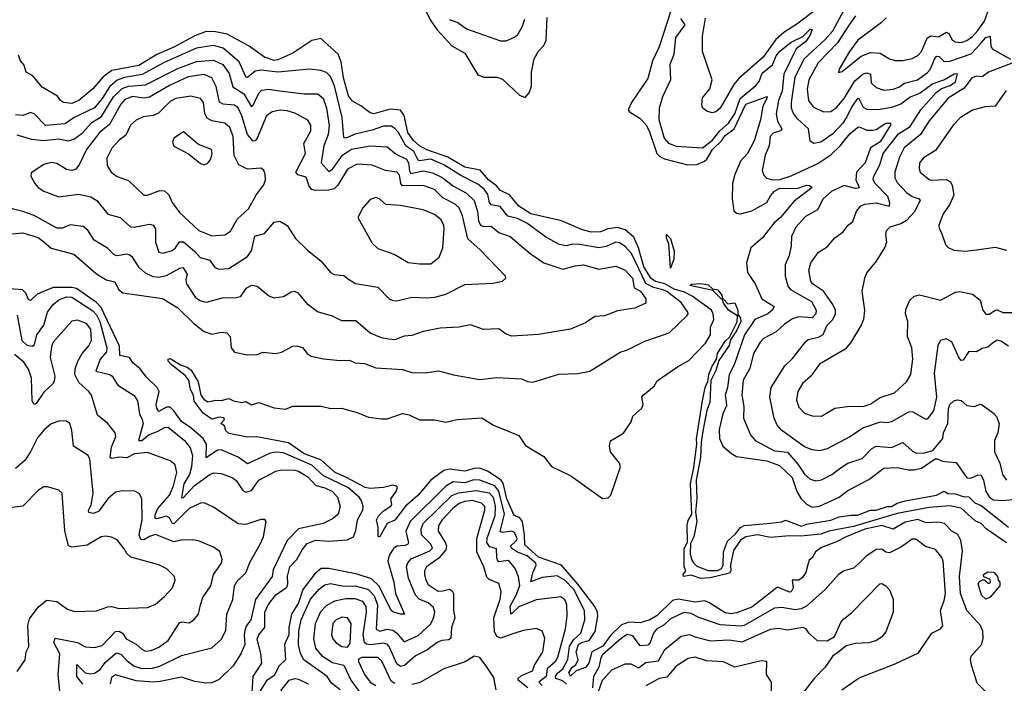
# Model space of a CAD drawing. Extents: x 1245432 to 1420865, y 606325 to 671314.
# Tile 293 of 382: x 1379888 to 1385103, y 635279 to 638793. Entities that reach past the tile are written whole.
import ezdxf

# ---------------------------------------------------------------- set-up
doc = ezdxf.new("R2010")
doc.units = 0

msp = doc.modelspace()

# ---------------------------------------------------------------- linework, layer by layer
at = {"layer": '0CON20XD'}
for points in [[(1385125, 637063.3), (1385085, 637090), (1385065, 637095.5), (1385039.7, 637080.2), (1385015, 637058.9), (1384985, 637052.2), (1384955, 637033.8), (1384915, 637035.3), (1384885, 636989.4), (1384875, 636987.8), (1384861.5, 637005), (1384825, 637086.4), (1384795, 637103.5), (1384764.4, 637095), (1384751.7, 637068.3), (1384731.6, 636921.6), (1384743.6, 636795), (1384727.4, 636722.6), (1384695, 636677.5), (1384685, 636677.1), (1384616.1, 636716.1), (1384595, 636714.6), (1384505, 636662.8), (1384485, 636657.7), (1384445, 636661.1), (1384358.1, 636631.9), (1384285.7, 636584.3), (1384165, 636520), (1384125, 636509.6), (1384085, 636515.4), (1384045, 636531.1), (1383925, 636617.3), (1383899.5, 636645), (1383883.3, 636683.3), (1383860.4, 636795), (1383868.5, 636845), (1383940.7, 636959.3), (1383981.9, 636998.1), (1384051.8, 637088.2), (1384065, 637098.9), (1384118.8, 637111.2), (1384143.8, 637126.2), (1384164.6, 637175), (1384195, 637205.5), (1384208.4, 637235), (1384208.2, 637255), (1384194.8, 637284.8), (1384145.9, 637355), (1384086.9, 637395), (1384077.9, 637407.9), (1384067.4, 637465), (1384078.7, 637505), (1384118.9, 637561.1), (1384165, 637590), (1384205, 637638.6), (1384250.2, 637669.8), (1384276, 637705), (1384301.2, 637725), (1384320.9, 637779.1), (1384343.4, 637806.6), (1384364.4, 637815.6), (1384425, 637823), (1384495.3, 637804.7), (1384496.6, 637823.4), (1384486.8, 637856.8), (1384419.2, 637925), (1384409.2, 637945), (1384411.2, 637965), (1384443.5, 638025), (1384461.3, 638085), (1384542.3, 638187.7), (1384605, 638227.1), (1384660.7, 638315), (1384743, 638407), (1384771, 638429), (1384816.1, 638445), (1384845, 638464.7), (1384855.9, 638505.9), (1384837.5, 638505), (1384786.3, 638473.7), (1384725, 638453.9), (1384657, 638403), (1384605, 638382.2), (1384555, 638345.2), (1384505, 638328.3), (1384435, 638316.1), (1384377.1, 638317.1), (1384358.1, 638328.1), (1384335, 638373.1), (1384325, 638375.4), (1384295, 638332.6), (1384269.1, 638279.1), (1384245.9, 638244.1), (1384195, 638188.6), (1384130.8, 638145), (1384095, 638136.7), (1384075, 638150), (1384065.3, 638215), (1384008.2, 638268.2), (1383986.7, 638296.7), (1383976.7, 638325), (1383975.2, 638355), (1383995, 638487.8), (1384043.5, 638585), (1384155, 638688.7), (1384195.7, 638734.3), (1384301.7, 638935)], [(1382035, 638847.7), (1382061.4, 638791.4), (1382099, 638739), (1382177.5, 638655), (1382246.2, 638616.2), (1382315, 638501.1), (1382345, 638488.5), (1382415, 638488.1), (1382445, 638477.5), (1382535, 638394), (1382565, 638381.2), (1382585.6, 638405), (1382598.3, 638441.7), (1382599.6, 638515), (1382612.6, 638585), (1382635, 638625.5), (1382665, 638656.2), (1382677.3, 638685), (1382681.6, 638805)], [(1383334.6, 638835), (1383275, 638648.8), (1383240.2, 638575), (1383215, 638482.2), (1383128.8, 638355), (1383111.1, 638315), (1383117.1, 638305), (1383175, 638270), (1383205, 638237.9), (1383222.7, 638205), (1383262.5, 638085), (1383278.3, 638068.3), (1383303, 638057), (1383425.2, 638025.2), (1383475, 638026.8), (1383515, 638043.4), (1383527.9, 638055), (1383557.4, 638105), (1383607.1, 638152.9), (1383625, 638179.2), (1383672.1, 638215), (1383733.6, 638345), (1383846.4, 638386.4), (1383845.9, 638375), (1383824.2, 638335.8), (1383812.1, 638262.1), (1383777.7, 638152.3), (1383743.5, 638085), (1383705.7, 638044.3), (1383675, 637973.3), (1383662.7, 637925), (1383661.2, 637845), (1383671.2, 637781.2), (1383685, 637768.9), (1383705.3, 637765.3), (1383765, 637781.1), (1383845, 637824.3), (1383865, 637860.9), (1383885, 637884.8), (1383915, 637900.6), (1384005, 637899), (1384056, 637916), (1384071.2, 637915), (1384085.8, 637905), (1383988.9, 637831.1), (1383917.9, 637745), (1383882.4, 637715), (1383821.5, 637638.5), (1383760, 637585), (1383738.2, 637505), (1383742.8, 637455), (1383785, 637390.8), (1383818.5, 637315), (1383884.2, 637275), (1383873.6, 637255), (1383850, 637235), (1383781.4, 637205), (1383727.3, 637125), (1383671.6, 636965), (1383645.4, 636915), (1383637.4, 636845), (1383624.1, 636805), (1383630.2, 636770.2), (1383632.3, 636747.7), (1383612, 636705), (1383592.9, 636622.9), (1383595.4, 636575.4), (1383611.9, 636535), (1383657.5, 636495), (1383685, 636480), (1383845, 636457.3), (1383912.2, 636432.2), (1383978.6, 636368.6), (1384005, 636294.5), (1384027.8, 636255), (1384055, 636227.6), (1384085, 636211.4), (1384125, 636217.7), (1384228.2, 636265), (1384275, 636300), (1384385, 636358.9), (1384465, 636418.2), (1384535, 636422), (1384595, 636409.6), (1384625, 636409.5), (1384665, 636418.1), (1384736.8, 636466.8), (1384748.2, 636468.2), (1384775, 636454.4), (1384808.3, 636451.7)], [(1384104.1, 638845.9), (1384005, 638769.3), (1383934.8, 638725.2), (1383892.5, 638687.5), (1383825, 638594), (1383697.6, 638482.4), (1383669.6, 638450.4), (1383598.1, 638325), (1383575, 638305.8), (1383555, 638299.2), (1383528.3, 638308.3), (1383506.7, 638325), (1383500.5, 638340.5), (1383505, 638380), (1383543.7, 638426.3), (1383556, 638475), (1383504.6, 638624.6), (1383503.8, 638705), (1383520.9, 638800.9)], [(1384315, 638813.1), (1384280.7, 638765), (1384218.9, 638671.1), (1384118, 638565), (1384067, 638475), (1384058.9, 638425), (1384066.6, 638365), (1384090.7, 638330.7), (1384145, 638305.3), (1384185, 638307.2), (1384215, 638327.6), (1384254.9, 638375.1), (1384311.6, 638468.4), (1384355, 638507), (1384375, 638512.3), (1384395.2, 638505.2), (1384398.4, 638458.4), (1384425, 638433.6), (1384465, 638420.4), (1384514.6, 638424.6), (1384545, 638435.9), (1384575, 638456.2), (1384642.5, 638475), (1384696, 638514), (1384710.8, 638529.2), (1384735, 638587.9), (1384745, 638599.1), (1384758.3, 638598.3), (1384785, 638572.1), (1384815, 638573.5), (1384928.2, 638611.8), (1384975.8, 638664.2), (1385005, 638697.8), (1385028.6, 638705), (1385032.5, 638655), (1385039.5, 638639.5), (1385135, 638584.4)], [(1384476.9, 638803.1), (1384452.6, 638777.4), (1384327.8, 638685), (1384283.1, 638625), (1384229.2, 638530.8), (1384225, 638512.5), (1384245, 638518.8), (1384345, 638600), (1384395, 638620), (1384445, 638615.5), (1384495, 638585.6), (1384525, 638577.5), (1384565, 638577.1), (1384615, 638586.9), (1384645, 638603.8), (1384665, 638624.5), (1384694.8, 638695.2), (1384712, 638708), (1384755, 638702.6), (1384796.5, 638726.5), (1384810.1, 638720.1), (1384827, 638687), (1384842.5, 638675), (1384875, 638672.6), (1384905, 638682.7), (1384935, 638703.9), (1384962.5, 638735), (1384998.3, 638785), (1385016.1, 638833.9)], [(1382163.4, 638793.4), (1382207.8, 638777.8), (1382255, 638743.8), (1382435, 638681.1), (1382465, 638681.1), (1382509.5, 638700.5), (1382525.8, 638714.2), (1382551.9, 638758.1), (1382563.4, 638795)], [(1383388.4, 638798.4), (1383411.2, 638765), (1383362.1, 638697.9), (1383352.2, 638607.8), (1383331.2, 638555), (1383334.4, 638475), (1383293.5, 638385), (1383275.3, 638324.7), (1383272.8, 638265), (1383301.2, 638165), (1383325, 638139.1), (1383365, 638123.1), (1383505, 638113.6), (1383557.8, 638155), (1383596.2, 638205), (1383642.9, 638245), (1383675.7, 638295), (1383704.3, 638375.7), (1383786.3, 638443.7), (1383804.6, 638465.4), (1383820.7, 638509.3), (1383875.4, 638554.6), (1383895, 638601.5), (1383914.5, 638625.5), (1383975, 638673.2), (1384035.6, 638704.4), (1384075, 638741.9), (1384085, 638740), (1384070.4, 638705), (1384049.3, 638675), (1384000.6, 638639.4), (1383935.7, 638505), (1383925.9, 638415), (1383906.8, 638365), (1383894, 638295), (1383901.5, 638255), (1383924.5, 638215), (1383916.9, 638205), (1383878.8, 638191.2), (1383863.8, 638175), (1383856.8, 638125), (1383836.9, 638075), (1383820.9, 637995), (1383828.9, 637968.9), (1383843.9, 637953.9), (1383874.6, 637944.6), (1383915, 637947.1), (1383975, 637966.6), (1384115, 638031), (1384185, 638078), (1384234.4, 638125.6), (1384285, 638188.3), (1384325, 638221.3), (1384335, 638226.2), (1384375, 638207.1), (1384405, 638207.3), (1384425, 638211.5), (1384475, 638244.7), (1384500, 638245), (1384500.9, 638235), (1384445, 638146.2), (1384394.3, 638115), (1384366.2, 638035), (1384319.7, 637985), (1384316.4, 637945), (1384333.5, 637905), (1384329.6, 637900.4), (1384315, 637898.6), (1384255, 637914.7), (1384188.9, 637885), (1384143.8, 637845), (1384113.3, 637786.7), (1384050, 637750), (1383999.2, 637695), (1383976.7, 637645), (1383974.4, 637595), (1383962.7, 637545), (1383942, 637495), (1383942.7, 637435), (1383958.5, 637378.5), (1383970, 637365), (1384081, 637301), (1384107.4, 637255), (1384105.3, 637235), (1384085, 637213.6), (1384015, 637218.7), (1383981.4, 637208.6), (1383938.5, 637181.5), (1383895, 637140.5), (1383828.1, 637105), (1383809.6, 637085), (1383773.9, 637025), (1383755, 636945.8), (1383719.6, 636885), (1383712, 636805), (1383723.3, 636745), (1383722.4, 636682.4), (1383759.6, 636595), (1383783.5, 636565), (1383885, 636510), (1383955, 636502.7), (1384009.5, 636439.5), (1384045, 636386), (1384075, 636359.2), (1384105, 636350.4), (1384135, 636356.2), (1384190, 636385), (1384238.8, 636421.2), (1384275, 636444.6), (1384350.6, 636469.4), (1384399.2, 636520.8), (1384425, 636534.2), (1384505, 636528.2), (1384565, 636554.5), (1384615, 636509.2), (1384635, 636499.1), (1384675, 636497.5), (1384725, 636511.4), (1384777.9, 636575), (1384781.6, 636605), (1384804.8, 636655), (1384807.2, 636732.7), (1384814, 636756), (1384835, 636774.2), (1384855, 636780), (1384875, 636775.8), (1384905, 636749.2), (1384945, 636744), (1384975, 636756.2), (1384985, 636754), (1385047.8, 636707.8), (1385060.9, 636690.9), (1385076.2, 636653.8), (1385068.5, 636605), (1385050.9, 636565), (1385050.9, 636505), (1385079.1, 636445), (1385093.6, 636385), (1385115, 636354.5)], [(1383018, 636505), (1383011.2, 636535), (1383017.7, 636562.3), (1383086.4, 636603.6), (1383126.1, 636663.9), (1383136.4, 636693.6), (1383183.3, 636735), (1383190, 636755), (1383183.3, 636795), (1383190, 636805), (1383247.7, 636852.3), (1383265, 636881.2), (1383372, 636955), (1383432.2, 636987.8), (1383520.7, 637079.3), (1383546.1, 637125), (1383546.7, 637165), (1383564.3, 637205), (1383561.7, 637235), (1383551.4, 637255), (1383449.6, 637329.6), (1383409.8, 637349.8), (1383355, 637366.4), (1383305, 637394.2), (1383255, 637406.2), (1383232.7, 637422.7), (1383193.8, 637485), (1383164.9, 637584.9), (1383141.4, 637641.4), (1383095, 637680.7), (1383055, 637692.8), (1383005, 637685.2), (1382965, 637669), (1382915, 637667.4), (1382869.7, 637679.7), (1382757.9, 637727.9), (1382595, 637765.4), (1382531.1, 637805), (1382483, 637865), (1382435, 637888.4), (1382413.2, 637913.2), (1382370.4, 637945), (1382326.3, 637996.3), (1382245, 638011.7), (1382155.5, 638065.5), (1382044, 638104), (1382005, 638124.8), (1381972.3, 638155), (1381944, 638195), (1381924.5, 638285), (1381905, 638313.8), (1381850, 638320), (1381764.1, 638294.1), (1381745, 638299.5), (1381695, 638336.7), (1381651.3, 638361.3), (1381629.6, 638389.6), (1381602.5, 638485), (1381589.8, 638569.8), (1381575, 638610.9), (1381483.8, 638693.8), (1381435, 638682.2), (1381335, 638616.2), (1381255, 638579.6), (1381235, 638576.3), (1381184, 638594), (1381103.2, 638653.2), (1380986.3, 638716.3), (1380925, 638729.5), (1380875, 638730.8), (1380815, 638707.2), (1380705, 638646.6), (1380615, 638608.8), (1380519.2, 638550.8), (1380376.4, 638523.6), (1380329.4, 638490.6), (1380275, 638426.9), (1380201.4, 638365), (1380165, 638350), (1380120, 638355), (1380103.3, 638365), (1380088.3, 638388.3), (1380007.5, 638435), (1379957.5, 638495), (1379922.5, 638515), (1379911.7, 638551.7), (1379892.5, 638575), (1379882.5, 638605)], [(1379825, 637657.7), (1379905, 637664.7), (1379985, 637640.2), (1380015.8, 637615.8), (1380055, 637583), (1380175, 637551.2), (1380295, 637446.6), (1380346.1, 637416.1), (1380391.5, 637405), (1380411.3, 637365), (1380435, 637346.6), (1380645, 637316.8), (1380725, 637267.7), (1380812.2, 637182.2), (1380865, 637142.2), (1380905, 637127.2), (1380955, 637138.5), (1380985, 637134.4), (1381003.1, 637115), (1381008.1, 637055), (1381025, 637033.1), (1381095, 637017.5), (1381145, 637020), (1381175, 637032.5), (1381245, 637026), (1381275, 637032.5), (1381335, 637064), (1381355.7, 637065.7), (1381385, 637058), (1381410, 637025), (1381431.1, 637011.1), (1381497.1, 636997.1), (1381585, 636988.2), (1381635, 636990), (1381665, 636975.6), (1381715, 636971.8), (1381775, 636949.6), (1381915, 636940.8), (1381965.4, 636924.6), (1382035, 636922.5), (1382107, 636933), (1382185, 636912.5), (1382325, 636888.5), (1382415, 636898.5), (1382545, 636890.6), (1382577.4, 636877.4), (1382605, 636874.4), (1382744.1, 636915.9), (1382845, 636919.5), (1382908.1, 636931.9), (1383067.9, 637032.1), (1383108, 637045), (1383199.1, 637090.9), (1383328, 637135), (1383422, 637225), (1383428.6, 637235), (1383426.9, 637245), (1383391.3, 637295), (1383315, 637353), (1383295, 637363.2), (1383245, 637374.1), (1383205, 637395.4), (1383128.1, 637555), (1383095, 637592.6), (1383065, 637611.8), (1383045, 637615.2), (1382995, 637592), (1382955, 637584), (1382855, 637602), (1382815, 637603.8), (1382785, 637595.9), (1382745, 637602.2), (1382672.3, 637642.3), (1382573.8, 637715), (1382525, 637740), (1382472.9, 637752.9), (1382433.3, 637803.3), (1382385, 637812.3), (1382375.5, 637825.5), (1382367, 637867), (1382348.9, 637895), (1382315, 637922.8), (1382225, 637967.5), (1382134.5, 638024.5), (1382065, 638055.1), (1382005, 638044.8), (1381998.6, 638048.6), (1381975.4, 638095), (1381933.9, 638125), (1381895, 638195.9), (1381875, 638217.6), (1381855, 638228.8), (1381815, 638229), (1381755, 638207.3), (1381665, 638187.5), (1381615, 638166.2), (1381605, 638168.6), (1381595.8, 638275), (1381555, 638441.9), (1381535, 638491.8), (1381512.7, 638512.7), (1381483.2, 638523.2), (1381425, 638530.8), (1381255, 638515.9), (1381165, 638524.8), (1381135, 638519.6), (1381095, 638487.3), (1381085, 638489.5), (1381050.4, 638570.4), (1380965, 638642.6), (1380915, 638657), (1380825, 638642.8), (1380653.1, 638566.9), (1380537.4, 638502.6), (1380443, 638487), (1380405, 638472.4), (1380363.3, 638436.7), (1380325.4, 638375), (1380285, 638327), (1380175.8, 638274.2), (1380128.2, 638241.8), (1380025, 638232.4), (1379965, 638293.9), (1379945, 638301.1), (1379906.7, 638285), (1379865, 638288.8)], [(1379873.2, 638183.2), (1379950.4, 638160.4), (1380013.7, 638153.6), (1380095, 638161.6), (1380145, 638150.8), (1380175, 638160.2), (1380218.1, 638191.9), (1380270.8, 638249.2), (1380320.5, 638279.5), (1380385, 638384.8), (1380431.1, 638428.9), (1380465, 638441.6), (1380555, 638448.4), (1380725.6, 638534.4), (1380825, 638572.2), (1380915, 638578.9), (1380964.2, 638555), (1380997.7, 638507.7), (1381016.8, 638436.8), (1381075, 638400.7), (1381115, 638331.8), (1381125, 638339.5), (1381155, 638403.9), (1381171.1, 638418.9), (1381205, 638425.3), (1381263.9, 638416.1), (1381395, 638400.6), (1381465, 638400.4), (1381495, 638377.5), (1381513, 638325), (1381527.5, 638232.5), (1381522.7, 638185), (1381498.9, 638125), (1381485.3, 638035.3), (1381525, 637989.1), (1381545, 638001.8), (1381597.4, 638075), (1381645, 638107.7), (1381745, 638125.7), (1381835, 638120), (1381881.7, 638081.7), (1381937.3, 638055), (1381947.8, 638035), (1381951.8, 637991.8), (1381958.8, 637978.8), (1382025, 637991.8), (1382075, 637981.5), (1382125, 637957.3), (1382185, 637910.9), (1382255.4, 637875), (1382295.8, 637835), (1382312.8, 637777.2), (1382318.6, 637728.6), (1382328.5, 637705), (1382345, 637698.6), (1382385, 637699.1), (1382426, 637666), (1382485, 637644.6), (1382591.1, 637555), (1382665, 637504.7), (1382765, 637472.2), (1382829.9, 637490.1), (1382875, 637495.3), (1382955, 637471.8), (1383045, 637487.1), (1383095, 637467.5), (1383132.9, 637425), (1383143.1, 637373.1), (1383176, 637355), (1383204.4, 637315), (1383205, 637292.5), (1383146.2, 637265), (1383055, 637251.8), (1382985, 637224.5), (1382935, 637221.9), (1382885, 637188.6), (1382805, 637154.2), (1382635.7, 637125.7), (1382495, 637116.7), (1382465, 637127.1), (1382425, 637155.6), (1382345, 637152.9), (1382275, 637176.9), (1382214.6, 637165.4), (1382115, 637160), (1382025, 637141.8), (1381965, 637120.5), (1381925, 637116.7), (1381875, 637098.5), (1381840.8, 637100.8), (1381805, 637108.5), (1381745, 637133.2), (1381668.3, 637198.3), (1381595, 637198.1), (1381545, 637223.3), (1381465, 637245.6), (1381415, 637284.2), (1381364.2, 637344.2), (1381345, 637353.8), (1381325, 637350), (1381284.4, 637325.6), (1381235, 637318.6), (1381205, 637331.4), (1381145, 637379.4), (1381115, 637385.7), (1381085, 637369.2), (1381055, 637325.6), (1381028, 637318), (1380965, 637319.7), (1380875, 637294.6), (1380843.6, 637303.6), (1380825, 637316.9), (1380773.9, 637393.9), (1380770.3, 637415), (1380777.1, 637445), (1380755, 637479.5), (1380735, 637476), (1380663.9, 637436.1), (1380625, 637427.3), (1380595, 637431.8), (1380555, 637451.5), (1380520.7, 637480.7), (1380484.7, 637534.7), (1380468.4, 637548.4), (1380455, 637551.2), (1380405, 637542.1), (1380388.2, 637548.2), (1380353.8, 637583.8), (1380283.1, 637625), (1380248.7, 637678.7), (1380225, 637698.1), (1380155, 637707.3), (1380115, 637689.1), (1380085, 637688.5), (1379965, 637756), (1379905, 637777.2), (1379815, 637800.4)], [(1385148, 638565), (1385019.6, 638515), (1384985, 638490.8), (1384955, 638494.7), (1384931.1, 638485), (1384890.3, 638429.7), (1384805, 638378), (1384705, 638258.2), (1384659.2, 638185), (1384571.9, 638115), (1384547.2, 638065), (1384523.7, 637985), (1384522.4, 637955), (1384535, 637931.5), (1384586.7, 637876.7), (1384615, 637857.3), (1384652.9, 637845), (1384657.5, 637835), (1384625.9, 637774.1), (1384585, 637730.3), (1384555, 637711.2), (1384497.5, 637695), (1384478.1, 637675), (1384473.3, 637655), (1384478.8, 637615), (1384471.1, 637588.9), (1384424.5, 637515), (1384375.5, 637455), (1384362.2, 637425), (1384348.5, 637355), (1384362.2, 637255), (1384356.7, 637205), (1384344.6, 637175.4), (1384287.8, 637082.2), (1384260.8, 637049.1), (1384125, 636968.1), (1384078.5, 636905), (1384035, 636866.4), (1384010.3, 636825), (1384002.3, 636777.7), (1384015, 636741.4), (1384045, 636709.5), (1384085, 636694.4), (1384135, 636693.1), (1384205, 636735.5), (1384285, 636746.9), (1384355, 636745.4), (1384393.4, 636756.6), (1384445, 636792), (1384522.2, 636817.8), (1384584.4, 636875), (1384608.5, 636915), (1384619.1, 636995), (1384612.5, 637055), (1384590, 637115), (1384592.9, 637195), (1384578.9, 637235), (1384582, 637258), (1384602.1, 637307.9), (1384625, 637329.5), (1384654.6, 637335.4), (1384765, 637308.5), (1384845, 637350.5), (1384865, 637354.3), (1384935, 637339.2), (1384975, 637307.5), (1384990, 637255), (1385005, 637233.3), (1385025, 637233.9), (1385055, 637255.4), (1385065, 637256.4), (1385095, 637242.3), (1385152.4, 637242.4)], [(1381885, 637304.5), (1381965, 637323.3), (1382045, 637319.6), (1382086, 637324), (1382145, 637339.1), (1382245, 637390), (1382395, 637397.5), (1382445, 637408.8), (1382463.3, 637425), (1382461.2, 637435), (1382326.9, 637575), (1382261.7, 637631.7), (1382233.4, 637755), (1382215, 637796.1), (1382195, 637815.8), (1382130, 637850), (1382085, 637893.1), (1382025, 637915.2), (1381915, 637913.5), (1381906.1, 637926.1), (1381898.8, 637968.8), (1381885.9, 637985.9), (1381825, 637994.7), (1381755, 638022.4), (1381675, 638028.2), (1381625, 638000.9), (1381572.8, 637917.2), (1381553.2, 637896.8), (1381525, 637889.5), (1381455, 637889), (1381435, 637894.1), (1381421.3, 637911.3), (1381405, 637959.4), (1381361.5, 637971.5), (1381351.1, 637985), (1381400.9, 638085), (1381392.5, 638137.5), (1381430.6, 638205), (1381429.6, 638235), (1381415, 638260.5), (1381345, 638297.6), (1381305, 638310.4), (1381267, 638313), (1381224.8, 638305.2), (1381195, 638284.5), (1381145, 638165.5), (1381135, 638151.2), (1381125, 638149.6), (1381095.1, 638185.1), (1381064.3, 638284.3), (1381045, 638325.9), (1381025, 638340.2), (1380965, 638345.2), (1380946.3, 638356.3), (1380929, 638439), (1380905.6, 638485.6), (1380865, 638502.1), (1380779.6, 638489.6), (1380680.7, 638445), (1380575, 638382.5), (1380545, 638377.5), (1380485, 638386.6), (1380445, 638370.4), (1380423.4, 638345), (1380362.9, 638237.1), (1380312, 638198), (1380241.6, 638105), (1380205, 638027.8), (1380185, 638001.8), (1380165, 637994.6), (1380135, 637998.9), (1380085, 638031.1), (1380055, 638037.5), (1380015, 638026.7), (1379948.8, 637981.2), (1379946.2, 637965), (1379968.1, 637925), (1379985.7, 637905), (1380015.8, 637885.7), (1380095, 637855.3), (1380198.9, 637868.9), (1380265, 637854.5), (1380295.7, 637835), (1380355, 637763.9), (1380420, 637745), (1380475.3, 637695.3), (1380495, 637693.5), (1380575, 637710.9), (1380595, 637704.4), (1380606.7, 637685), (1380607.1, 637615), (1380625, 637562.2), (1380647.3, 637557.3), (1380695, 637570.7), (1380713.8, 637585), (1380735, 637616), (1380755, 637616.8), (1380816.2, 637566.2), (1380844.5, 637534.5), (1380895, 637518.8), (1380921.3, 637481.3), (1380945, 637472.1), (1380995, 637476.2), (1381095, 637539.6), (1381115, 637569.2), (1381133.9, 637646.1), (1381185, 637660), (1381235, 637720.8), (1381265, 637725.6), (1381305, 637702.5), (1381349.4, 637635), (1381411.7, 637571.7), (1381485.6, 637515), (1381535, 637454), (1381554.4, 637444.4), (1381605, 637437.5), (1381629.4, 637419.4), (1381666.7, 637396.7), (1381785, 637376.7), (1381845, 637315.6), (1381865, 637305.6), (1381885, 637304.5)], [(1380905, 637648.2), (1380975, 637653.8), (1381005, 637673.3), (1381041.1, 637738.9), (1381099, 637791), (1381141.9, 637868.1), (1381181.4, 637918.6), (1381190, 637945), (1381187.8, 637975), (1381181.4, 637995), (1381166.4, 638006.4), (1381095, 638001.8), (1381048.9, 638025), (1381024.1, 638074.1), (1381018, 638175), (1381001.7, 638221.7), (1380975, 638245.8), (1380905, 638257.7), (1380880.7, 638270.7), (1380868.8, 638295), (1380861.2, 638355), (1380845, 638376.1), (1380795, 638388.4), (1380714.2, 638375), (1380685, 638359.3), (1380622.8, 638297.2), (1380595, 638286.4), (1380541.8, 638278.2), (1380505, 638261.5), (1380474.5, 638235), (1380449.3, 638180.7), (1380414.4, 638155), (1380376.7, 638113.3), (1380349.6, 638060.4), (1380351.1, 638021.1), (1380371.9, 637985), (1380405, 637962.5), (1380465, 637940.8), (1380545, 637864.2), (1380565, 637863.3), (1380631.1, 637888.9), (1380655, 637886.2), (1380677.1, 637865), (1380695.6, 637825), (1380735, 637772.5), (1380837.1, 637677.1), (1380905, 637648.2)], [(1385112.1, 638417.9), (1385055, 638334.2), (1385002, 638332), (1384935, 638313.1), (1384871.4, 638275), (1384832.7, 638235), (1384739.2, 638100.9), (1384675, 638061.5), (1384653.8, 638035), (1384651.5, 638005), (1384658.1, 637985), (1384705, 637946.5), (1384715, 637942.5), (1384795, 637947.3), (1384817.5, 637935), (1384827.1, 637915), (1384836.4, 637863.6), (1384814.6, 637815.4), (1384779.2, 637765), (1384756, 637705), (1384757.7, 637687.7), (1384771.2, 637665), (1384791.7, 637601.7), (1384805, 637586.7), (1384835, 637572.5), (1384895, 637567.8), (1384956, 637574), (1385055, 637588.1), (1385115, 637573.1)], [(1380865, 638024), (1380885, 638034), (1380900.6, 638055), (1380907.8, 638085), (1380903.8, 638105), (1380835, 638132), (1380755, 638198.8), (1380705, 638166.2), (1380698, 638145), (1380705, 638123.8), (1380782.3, 638082.3), (1380845, 638031.2), (1380865, 638024)], [(1382005, 637499.5), (1382065, 637500.6), (1382109.2, 637535), (1382128.8, 637585), (1382136.7, 637685), (1382133.8, 637705), (1382118.2, 637735), (1382085, 637760.8), (1382025, 637786.2), (1381905, 637808.2), (1381827.5, 637815), (1381794.3, 637844.3), (1381775, 637852), (1381745, 637841.2), (1381705, 637796.7), (1381678.8, 637745), (1381755, 637608.8), (1381785, 637580.8), (1381875, 637550), (1381945, 637506.7), (1382005, 637499.5)], [(1383335, 637477.5), (1383325.8, 637605.8), (1383314.6, 637635.4), (1383314.2, 637655.8), (1383334.3, 637635), (1383355, 637567.5), (1383352.9, 637525), (1383335, 637477.5)], [(1383605, 637313.8), (1383559.7, 637359.7), (1383437.1, 637385), (1383447.5, 637392.5), (1383495, 637395.3), (1383535, 637388.2), (1383557.2, 637367.2), (1383585, 637362.9), (1383606.9, 637335), (1383610, 637315), (1383605, 637313.8)], [(1381119.6, 635230.4), (1381124.3, 635315), (1381170, 635385), (1381165.4, 635435), (1381145.7, 635515), (1381155, 635536.2), (1381186.4, 635573.6), (1381186.4, 635655), (1381203.9, 635695), (1381245, 635748.2), (1381302.3, 635787.7), (1381308.5, 635805), (1381306.5, 635846.5), (1381318, 635895), (1381355.1, 635934.9), (1381383.3, 635985), (1381411.2, 636018.8), (1381455, 636037.5), (1381525, 636031.1), (1381621.8, 636038.2), (1381655.3, 636054.8), (1381667.8, 636087.8), (1381677.6, 636145), (1381704.7, 636195), (1381706.9, 636215), (1381698.4, 636245), (1381685.3, 636265), (1381626, 636315), (1381497.3, 636377.3), (1381435, 636434.1), (1381285, 636498.5), (1381245, 636502.1), (1381215, 636497.1), (1381095, 636440.8), (1381045, 636476.8), (1380955, 636515.3), (1380935, 636512.9), (1380875, 636472.5), (1380877, 636545), (1380859.4, 636575), (1380795, 636632.1), (1380744.4, 636664.4), (1380705, 636722.2), (1380685, 636741.1), (1380665, 636741.2), (1380625, 636717.8), (1380613.8, 636735), (1380610.7, 636755), (1380627, 636825), (1380616.2, 636845), (1380559.2, 636899.2), (1380525, 636945.7), (1380488.4, 636975), (1380470.4, 637005), (1380418.8, 637015), (1380416.1, 637065), (1380318.8, 637268.8), (1380295, 637296), (1380188.7, 637368.7), (1380165, 637374.9), (1380064.9, 637375.1), (1379980, 637340), (1379945, 637305.8), (1379935, 637311.2), (1379921.3, 637345), (1379902.6, 637362.6), (1379815, 637369.1)], [(1379875, 637229.2), (1379900, 637095), (1379925, 637070), (1379955, 637063.9), (1379967, 637073), (1379978.5, 637125), (1380015.6, 637175), (1380035.3, 637245), (1380065, 637284.6), (1380095, 637308.7), (1380135.2, 637324.8), (1380165, 637324.3), (1380275, 637251), (1380295, 637230.2), (1380311.9, 637195), (1380350, 637055), (1380348.3, 637035), (1380314.6, 636995.4), (1380291.7, 636931.7), (1380365, 636913.8), (1380377.3, 636905), (1380406.9, 636856.9), (1380495, 636802.2), (1380511.1, 636775), (1380522.6, 636705), (1380535.9, 636675.9), (1380541.9, 636655), (1380517.8, 636565), (1380535, 636565.3), (1380573.4, 636596.6), (1380618.4, 636611.6), (1380655, 636634.1), (1380675, 636635.4), (1380761.5, 636565), (1380790.3, 636525), (1380803.9, 636485), (1380797.7, 636425), (1380786.7, 636385), (1380758, 636335), (1380745, 636260.6), (1380755, 636262.4), (1380812, 636325), (1380895, 636384.7), (1380915, 636392.7), (1380955, 636390), (1381017.2, 636367.2), (1381035, 636352.7), (1381070, 636300), (1381085, 636290.6), (1381115, 636299.3), (1381155, 636355.4), (1381245, 636402.7), (1381275, 636408.9), (1381345, 636407.3), (1381365, 636401.6), (1381415, 636371.6), (1381456.3, 636326.3), (1381505, 636313.3), (1381543.9, 636295), (1381571.3, 636265), (1381585.4, 636215), (1381574.7, 636175.3), (1381548.7, 636151.3), (1381496, 636125), (1381365, 636096.6), (1381303.9, 636035), (1381230.8, 635879.2), (1381224.7, 635845), (1381137.4, 635722.6), (1381112.9, 635615), (1381088.1, 635581.9), (1381080.6, 635559.4), (1381076.1, 635535), (1381080.8, 635485), (1381059.3, 635435), (1381018.6, 635371.4), (1380945, 635298.5), (1380905, 635281.6), (1380875, 635279.5), (1380815, 635288.2), (1380745, 635310.7), (1380631.7, 635288.3), (1380595, 635284.5), (1380505, 635292.7), (1380395, 635323.9), (1380375, 635309.2), (1380367, 635277)], [(1385115, 636023.6), (1385007.1, 636097.1), (1384980.5, 636125), (1384948.5, 636138.5), (1384875, 636205.9), (1384815, 636219.5), (1384705, 636210.3), (1384535, 636178), (1384305, 636109.2), (1384173.8, 636083.8), (1384130.7, 636069.3), (1384025, 636058.1), (1383965, 636060.3), (1383865, 636050.8), (1383795, 636065.7), (1383734.2, 636055), (1383705, 636036.5), (1383668.2, 635981.8), (1383652.4, 635905), (1383654.2, 635875), (1383647.1, 635862.9), (1383545, 635836.7), (1383495, 635834.7), (1383445, 635851.2), (1383403.3, 635845), (1383402.9, 635855), (1383416, 635874), (1383408.2, 635895), (1383407.1, 635992.9), (1383424.5, 636025.5), (1383422.9, 636117.1), (1383428.8, 636141.2), (1383447.9, 636175), (1383441.5, 636335), (1383458.7, 636421.3), (1383474.8, 636545), (1383472.9, 636572.9), (1383504.5, 636775), (1383518.8, 636845), (1383533.2, 636876.8), (1383537.6, 636915), (1383555, 636959.1), (1383579.1, 636995), (1383584, 637025), (1383625, 637090.8), (1383647.3, 637112.7), (1383687.6, 637192.4), (1383690, 637225), (1383642.7, 637255), (1383615, 637291.4), (1383610.5, 637309.5), (1383615, 637313.3), (1383638.3, 637288.3), (1383675, 637294.2), (1383690.9, 637255), (1383691.2, 637231.2), (1383705, 637212.5), (1383708.3, 637195), (1383685, 637144.6), (1383652.8, 637097.2), (1383645, 637068.5), (1383591.6, 636988.4), (1383575.3, 636935), (1383548.5, 636881.5), (1383543.3, 636765), (1383527.9, 636725), (1383505.9, 636614.1), (1383497, 636555), (1383494.8, 636475), (1383470.8, 636355), (1383474.3, 636255), (1383467.9, 636185), (1383474.2, 636135), (1383457.9, 636055), (1383441.3, 636018.7), (1383439.8, 635965), (1383447, 635935), (1383456.5, 635916.5), (1383475, 635899.7), (1383535, 635876.5), (1383583.1, 635876.9), (1383605, 635887.5), (1383614.2, 635905), (1383615.2, 635975), (1383637.8, 636032.2), (1383679.5, 636070.5), (1383705.5, 636104.5), (1383725, 636115.3), (1383865, 636126.9), (1383925, 636134.7), (1383945, 636143.3), (1384029.6, 636110.4), (1384055, 636120.9), (1384185, 636142.9), (1384229, 636161), (1384289.4, 636169.4), (1384325, 636169.8), (1384395, 636195.3), (1384425, 636196), (1384485, 636215.9), (1384506.2, 636215), (1384536.4, 636233.6), (1384577.8, 636245), (1384744.8, 636275.2), (1384785, 636295.8), (1384803.2, 636283.2), (1384845, 636282.2), (1384885, 636268.2), (1384915, 636265.6), (1384947.5, 636235), (1384980.4, 636220.4), (1385125.8, 636105)], [(1380222.3, 635275), (1380191.4, 635315), (1380191.4, 635378.6), (1380235, 635333.9), (1380265, 635328.4), (1380285, 635331.9), (1380315, 635351.4), (1380341.1, 635388.9), (1380395, 635437.2), (1380405, 635439.8), (1380425, 635431.4), (1380455, 635399.3), (1380495, 635369.3), (1380535, 635357.6), (1380590.8, 635359.2), (1380629.8, 635370.2), (1380745, 635425.4), (1380905, 635467.1), (1380956.5, 635513.5), (1380980.1, 635559.9), (1380984.6, 635645), (1381017.6, 635722.4), (1381025.3, 635795), (1381039.7, 635820.3), (1381085.7, 635864.3), (1381108.5, 635921.5), (1381162.5, 636015), (1381179.1, 636055), (1381193.8, 636135), (1381186, 636146), (1381165, 636147.1), (1381085, 636119.5), (1381045, 636123.5), (1380915, 636211.1), (1380864.5, 636234.5), (1380845, 636232.1), (1380785, 636205.3), (1380705, 636124), (1380695, 636127.8), (1380681.2, 636155), (1380665, 636164), (1380615, 636149.1), (1380605, 636151.9), (1380605, 636170.8), (1380619.5, 636205), (1380681.7, 636275), (1380702.3, 636325), (1380720.4, 636395), (1380710.8, 636435), (1380685, 636456.4), (1380565, 636500.8), (1380496.2, 636493.8), (1380455, 636472.8), (1380415, 636476.9), (1380375, 636470), (1380367.5, 636475), (1380375, 636530), (1380396.9, 636585), (1380394.2, 636605), (1380354.3, 636655), (1380299.3, 636699.3), (1380268.5, 636805), (1380254.4, 636825), (1380201.8, 636871.8), (1380180.9, 636915), (1380182.1, 636945), (1380195.5, 636985), (1380219.1, 637025), (1380255, 637065.5), (1380268.8, 637095), (1380265.6, 637155), (1380241.5, 637185), (1380195, 637201.1), (1380165, 637197.3), (1380065.3, 637084.7), (1380056.7, 637063.2), (1380049.6, 637005), (1380073.3, 636905), (1380070.9, 636879.1), (1380062.5, 636862.5), (1380015, 636820), (1379975, 636761.1), (1379964, 636755), (1379954.7, 636774.7), (1379951.2, 636895), (1379935, 636942.9), (1379909.9, 636979.9), (1379860.3, 637020.2)], [(1385004.6, 635234.6), (1384959, 635279), (1384929.2, 635375), (1384923.8, 635405), (1384927.1, 635422.9), (1384984.5, 635485.5), (1384991.2, 635518.8), (1384989.4, 635555), (1384976.4, 635585), (1384905.2, 635665), (1384871.6, 635755), (1384866.2, 635845), (1384881.2, 635981.2), (1384873.2, 636035), (1384857.2, 636067.2), (1384824.4, 636084.4), (1384786.2, 636125), (1384755, 636131.9), (1384688.5, 636128.5), (1384645, 636146), (1384578.4, 636131.6), (1384515, 636095.6), (1384455, 636114.5), (1384365, 636095.1), (1384264.6, 636055), (1384215, 636027.7), (1384135, 635998.7), (1384103.3, 635975), (1384085, 635942.5), (1384069.3, 635930.7), (1384063.8, 635913.8), (1384051.8, 635865), (1384035, 635838.6), (1384015, 635825.7), (1383980, 635825), (1383984.2, 635785), (1383975, 635763.8), (1383965, 635762), (1383902.3, 635787.7), (1383765, 635683), (1383685, 635652.3), (1383655, 635646.9), (1383625, 635651.7), (1383537.6, 635707.6), (1383515, 635715.7), (1383465, 635709.2), (1383375, 635724.9), (1383345, 635717.9), (1383265, 635638.7), (1383225, 635615.6), (1383175, 635599.4), (1383115, 635602.9), (1383075, 635589.2), (1383017.5, 635532.4), (1382976.1, 635475), (1382918.2, 635445), (1382903.1, 635385), (1382885, 635361.9), (1382835.7, 635344.3), (1382805, 635317.5), (1382797.1, 635335), (1382814.2, 635364.2), (1382832.8, 635377.2), (1382846.6, 635403.4), (1382834.9, 635445), (1382847.2, 635485), (1382863.2, 635495), (1382905.1, 635504.9), (1382936.5, 635553.5), (1382950.1, 635635), (1382947.8, 635655), (1382933.4, 635685), (1382844.2, 635804.2), (1382757.7, 635905), (1382635, 635946.3), (1382562.9, 636012.9), (1382562.3, 636065), (1382551.6, 636135), (1382536.1, 636156.1), (1382507.5, 636167.5), (1382468.8, 636255), (1382448.4, 636338.4), (1382436.2, 636356.2), (1382365, 636402.6), (1382325, 636417.7), (1382295, 636416.1), (1382245, 636401.6), (1382165, 636413.5), (1382135, 636406), (1382065.2, 636354.8), (1381997.9, 636275), (1381932.3, 636217.7), (1381875, 636142.2), (1381835, 636124.4), (1381793.6, 636053.6), (1381787, 636057), (1381786.8, 636103.2), (1381778.1, 636145), (1381788, 636165), (1381815, 636192.7), (1381855, 636218), (1381858.9, 636225), (1381852.9, 636255), (1381882.2, 636295), (1381888.6, 636315), (1381883.3, 636323.3), (1381865, 636328.2), (1381814.1, 636315.9), (1381745, 636311.1), (1381717.5, 636315), (1381619.5, 636369.5), (1381559.5, 636395), (1381483, 636463), (1381395, 636494.8), (1381312.2, 636552.2), (1381144.2, 636584.2), (1381095, 636582.5), (1380995, 636602.2), (1380980, 636615), (1380973, 636643), (1380952.5, 636655), (1380973.3, 636675), (1380968.8, 636685), (1380945, 636688.2), (1380905, 636677.1), (1380859.4, 636709.4), (1380812.2, 636772.2), (1380808.9, 636805), (1380792.7, 636835), (1380784.5, 636885), (1380765, 636908.5), (1380692.1, 636965), (1380673.6, 636985), (1380675, 636995.7), (1380685, 636998.1), (1380743.8, 636963.8), (1380775, 636953.5), (1380796.5, 636936.5), (1380834.1, 636875), (1380847.5, 636805), (1380865, 636781.2), (1380885, 636770), (1380925, 636778), (1380955, 636776), (1380995, 636787.5), (1381020, 636775), (1381065, 636766), (1381085, 636771.2), (1381115, 636753.3), (1381155, 636765.6), (1381235, 636737.5), (1381295, 636730), (1381335, 636746), (1381485, 636745.8), (1381536.4, 636733.6), (1381595, 636736.7), (1381622.5, 636727.5), (1381675, 636713.8), (1381735, 636688), (1381805, 636678.8), (1381835, 636680), (1381915, 636707.1), (1381950.9, 636700.9), (1382005.9, 636674.1), (1382085, 636674.3), (1382145, 636661.9), (1382205.7, 636675.7), (1382335, 636684), (1382397.5, 636645), (1382530.9, 636590.9), (1382567.5, 636537.5), (1382665, 636479.8), (1382705, 636427.2), (1382806.8, 636376.8), (1382975, 636256.7), (1383005, 636260.6), (1383018.9, 636275), (1383070, 636425), (1383065.7, 636445), (1383018, 636505)], [(1380100, 635235), (1380091.3, 635325), (1380100.4, 635435), (1380069.3, 635495), (1380075, 635518.1), (1380195, 635494.2), (1380235, 635471.5), (1380285, 635468.2), (1380325, 635478.5), (1380395, 635552.7), (1380415, 635555.2), (1380432.4, 635545), (1380451.5, 635515), (1380505, 635486.2), (1380535, 635459.6), (1380555, 635450), (1380585, 635452.2), (1380625, 635470.8), (1380675, 635505.4), (1380735, 635599.4), (1380745, 635604.4), (1380785, 635599.6), (1380810.5, 635615), (1380835.4, 635645), (1380845.9, 635695), (1380857.4, 635732.6), (1380900, 635795), (1380914.2, 635855.7), (1380956.4, 635915), (1380960, 635935), (1380947.2, 635977.2), (1380915, 636000.6), (1380835, 636033.3), (1380805, 636038.5), (1380745, 636037.1), (1380705, 636027.7), (1380607, 636067), (1380575, 636057.1), (1380545, 636038.7), (1380530.1, 636040.1), (1380521.5, 636065), (1380536.2, 636145), (1380535.7, 636255.7), (1380522.7, 636282.7), (1380497, 636297), (1380435, 636297.8), (1380395, 636291.1), (1380355, 636256.4), (1380305, 636188.9), (1380277.3, 636177.3), (1380253.3, 636183.3), (1380252.5, 636195), (1380267, 636223), (1380276.7, 636285), (1380259.6, 636465), (1380250.6, 636485), (1380173.1, 636535), (1380165, 636617.5), (1380153.1, 636655), (1380135, 636667.3), (1380101.4, 636668.6), (1380055, 636652.2), (1380015, 636620), (1379981.8, 636578.2), (1379945.9, 636505), (1379915, 636458.2), (1379865, 636416.9)], [(1384808.3, 636451.7), (1384847.8, 636447.8), (1384905, 636366.2), (1384925, 636364.7), (1384965, 636382.3), (1384980.9, 636380.9), (1384993, 636355), (1385004.8, 636295), (1385023.8, 636263.8), (1385045, 636250), (1385095, 636246.3), (1385185, 636255.7)], [(1382784, 635275), (1382765, 635291.2), (1382728.1, 635305), (1382726.5, 635315), (1382737.1, 635332.9), (1382765, 635356.1), (1382791.1, 635405), (1382800.3, 635475), (1382820.6, 635509.4), (1382860.4, 635545), (1382880.8, 635615), (1382880.2, 635665), (1382822.9, 635775), (1382775, 635825.4), (1382735, 635848), (1382655, 635839.6), (1382595, 635816.7), (1382605, 635864.5), (1382623.5, 635905), (1382621.7, 635915), (1382575, 635954.8), (1382525, 635973.7), (1382493.3, 635995), (1382487.6, 636005), (1382519.8, 636035), (1382523.3, 636045), (1382508.2, 636078.2), (1382494.4, 636084.4), (1382445, 636077.3), (1382432.8, 636082.8), (1382456.5, 636175), (1382425, 636297), (1382404.1, 636324.1), (1382325, 636354.5), (1382293.8, 636356.2), (1382245, 636340.5), (1382184.6, 636345.4), (1382145, 636322.6), (1381955.7, 636135), (1381932.4, 636085), (1381946.8, 636023.2), (1381944.4, 636015), (1381930.5, 636009.5), (1381885.7, 636004.3), (1381867.3, 635992.7), (1381844.1, 635955.9), (1381838.6, 635925), (1381870, 635815), (1381878.7, 635755), (1381925.6, 635644.4), (1381905, 635644.6), (1381865, 635656.7), (1381855.4, 635665), (1381792.7, 635792.7), (1381751.7, 635831.7), (1381675, 635857.4), (1381525, 635887.2), (1381485, 635886.3), (1381451.2, 635858.8), (1381387.3, 635775), (1381364, 635705), (1381327.9, 635645), (1381312.9, 635575), (1381312.9, 635535), (1381290, 635485), (1381296.2, 635403.8), (1381260.1, 635369.9), (1381244.5, 635335.5), (1381235, 635320), (1381195, 635292.5), (1381146.3, 635213.6)], [(1379875, 635341.2), (1379917.6, 635402.4), (1379922.9, 635445), (1379935.5, 635474.5), (1379930.8, 635585), (1379939.3, 635620.7), (1379985, 635681.4), (1380030, 635720), (1380085, 635712.2), (1380140.9, 635670.9), (1380178.7, 635658.7), (1380295, 635661.9), (1380355, 635684.2), (1380375, 635685.6), (1380415.6, 635675.6), (1380565, 635680), (1380605, 635697.1), (1380655, 635738.9), (1380696.9, 635785), (1380711.1, 635825), (1380708.1, 635845), (1380666.9, 635885), (1380625, 635906.2), (1380477, 635947), (1380455.8, 635965.8), (1380441.8, 635991.8), (1380405, 636038.6), (1380375, 636052.9), (1380341.7, 636058.3), (1380320, 636055), (1380245, 636010.6), (1380165, 636000), (1380147.2, 636007.2), (1380126.8, 636086.8), (1380112.5, 636285), (1380095, 636302.5), (1380035, 636320), (1380015, 636318.8), (1379987.6, 636302.4), (1379905, 636217.1), (1379835, 636207.5)], [(1381585, 635244.6), (1381539.3, 635279.3), (1381516, 635315), (1381393.6, 635403.6), (1381376.1, 635436.1), (1381365.2, 635485), (1381367, 635555), (1381379.6, 635615), (1381428.5, 635725), (1381475, 635777.6), (1381505, 635800.8), (1381535, 635807.6), (1381604.2, 635794.2), (1381665, 635795.2), (1381735, 635775.2), (1381765, 635742.3), (1381782.7, 635695), (1381775.3, 635565), (1381795, 635555.7), (1381835, 635565.6), (1381865, 635561.1), (1381886.4, 635545), (1381925, 635498.7), (1381998.1, 635531.9), (1382066.2, 635593.8), (1382080.9, 635629.1), (1382087.4, 635655), (1382079.8, 635679.8), (1382051.1, 635705), (1382004.3, 635724.3), (1381984.8, 635744.8), (1381947.7, 635835), (1381937.6, 635895), (1381943.4, 635916.6), (1381962.2, 635937.8), (1382059.9, 635980.1), (1382075.2, 635995), (1382066.3, 636015), (1382016.6, 636065), (1382013.7, 636095), (1382024.4, 636125), (1382176.1, 636273.9), (1382212.5, 636287.5), (1382305, 636300.4), (1382375, 636287.2), (1382395.3, 636265), (1382406.3, 636215), (1382404.9, 636165.1), (1382361.8, 636045), (1382360.9, 636025), (1382375, 636003.3), (1382412, 635992), (1382413.4, 635943.4), (1382419.2, 635929.2), (1382425, 635924.8), (1382475, 635931.2), (1382511.6, 635885), (1382528.6, 635845), (1382534.4, 635795), (1382515.7, 635744.3), (1382484.8, 635685), (1382488.3, 635648.3), (1382495, 635647.9), (1382533.6, 635686.4), (1382625, 635722.3), (1382755, 635737.9), (1382773.6, 635723.6), (1382784.7, 635695), (1382786.5, 635636.5), (1382777, 635565), (1382735.9, 635415), (1382725, 635393.2), (1382681.8, 635355), (1382675.7, 635315), (1382638.4, 635285), (1382655, 635267.8)], [(1382578.9, 635255), (1382528.2, 635295), (1382527.5, 635305), (1382545, 635320.7), (1382604.8, 635345.2), (1382615.3, 635375), (1382658, 635445), (1382668.8, 635518.8), (1382655, 635554.3), (1382625, 635569.5), (1382555, 635558.9), (1382505, 635541.8), (1382435, 635517.1), (1382415, 635526.1), (1382402.6, 635552.6), (1382399, 635625), (1382432.5, 635725), (1382438.1, 635765), (1382425, 635807.5), (1382375, 635829.3), (1382361.4, 635841.4), (1382346.3, 635895), (1382309, 635975), (1382308.4, 636045), (1382352.3, 636195), (1382351, 636215), (1382333.5, 636233.5), (1382285, 636246.3), (1382245, 636241.8), (1382215, 636231), (1382181.3, 636205), (1382125.7, 636145), (1382105.8, 636115), (1382103.8, 636085), (1382143.3, 636023.3), (1382148.7, 636005), (1382145.5, 635985), (1382108.4, 635941.6), (1382043.3, 635895), (1382032.5, 635875), (1382031.7, 635855), (1382038.3, 635825), (1382052, 635802), (1382105, 635767.1), (1382129.2, 635769.2), (1382165, 635776.7), (1382178.6, 635768.6), (1382185.7, 635755), (1382186.5, 635665), (1382192.8, 635625), (1382175.3, 635575), (1382171.9, 635518.1), (1382160.7, 635509.3), (1382124, 635506), (1382098.9, 635495), (1382045, 635455.3), (1381985, 635424.6), (1381926.6, 635373.4), (1381905, 635368.6), (1381885, 635382.8), (1381845, 635474.6), (1381835, 635485.7), (1381815, 635491.4), (1381745, 635482.1), (1381725.7, 635485.7), (1381714.6, 635494.6), (1381706.9, 635535), (1381724.2, 635655), (1381723.1, 635685), (1381705, 635711.6), (1381665, 635725.6), (1381615, 635725.6), (1381555, 635714.3), (1381510.4, 635689.6), (1381482, 635658), (1381453.5, 635593.5), (1381444.8, 635515), (1381455.5, 635465.5), (1381486.7, 635426.7), (1381545, 635389), (1381604.8, 635374.8), (1381642, 635295), (1381685.9, 635235.9)], [(1384242.5, 635245), (1384335, 635307.2), (1384525, 635381.8), (1384648.9, 635441.1), (1384719.2, 635545), (1384765, 635567.5), (1384776.6, 635583.4), (1384765.5, 635665), (1384785, 635716.7), (1384791.2, 635755), (1384779.6, 635925), (1384772.5, 635945), (1384738.3, 635988.3), (1384685, 636003.3), (1384635, 636041.8), (1384615, 636041.8), (1384558.7, 636001.3), (1384495, 635970.7), (1384475, 635973.3), (1384455, 635989.3), (1384425, 635988.2), (1384369.9, 635950.1), (1384334.8, 635915.2), (1384305, 635888.2), (1384255, 635874.3), (1384225, 635855.5), (1384155, 635776.2), (1384055, 635687.5), (1384026.8, 635673.2), (1383995, 635667.7), (1383925, 635681), (1383885, 635676.5), (1383725, 635585.9), (1383705, 635581), (1383598.8, 635588.8), (1383485, 635628.2), (1383445, 635648.8), (1383405, 635653.1), (1383335, 635620.6), (1383301, 635589), (1383261.6, 635565), (1383245.7, 635545), (1383226.5, 635495), (1383215, 635481.6), (1383175, 635476.9), (1383135, 635529.7), (1383105, 635536.8), (1383075, 635518.7), (1382975, 635429.5), (1382966.2, 635413.8), (1382956.2, 635365), (1382927.7, 635315), (1382922.4, 635255)], [(1385005, 635723.8), (1384982.5, 635745), (1384964.4, 635805.6), (1384971.7, 635818.3), (1384987, 635827), (1384997.5, 635827.5), (1385015, 635810), (1385025, 635810), (1385030, 635815), (1385028.3, 635828.3), (1384995, 635842.5), (1384992.5, 635855), (1385015, 635870), (1385047, 635867), (1385067.5, 635845), (1385070, 635825), (1385080, 635815), (1385080, 635795), (1385027.5, 635735), (1385005, 635723.8)], [(1382929.6, 635165), (1382974.2, 635295), (1383025, 635350), (1383095, 635382.3), (1383125, 635382.5), (1383165, 635360.6), (1383205, 635388.6), (1383271.8, 635398.2), (1383305, 635457.7), (1383390.9, 635529.1), (1383435, 635537.5), (1383465.6, 635525.6), (1383545, 635503.2), (1383645, 635510), (1383715, 635499), (1383865, 635565.3), (1383909.1, 635570.9), (1383955, 635561.5), (1384035.6, 635575.6), (1384049.7, 635569.7), (1384065, 635548), (1384112.5, 635505), (1384165, 635503.8), (1384203.6, 635526.4), (1384238.9, 635605), (1384250.8, 635619.2), (1384295, 635653.1), (1384443.8, 635805), (1384455, 635807.5), (1384476.2, 635795), (1384495, 635773.8), (1384514.2, 635725), (1384514.4, 635655), (1384475, 635551.2), (1384455, 635524.2), (1384426.7, 635505), (1384385, 635493.1), (1384315, 635489.2), (1384265, 635478), (1384219.7, 635440.3), (1384195, 635423.8), (1384154.4, 635365), (1384095.2, 635304.8), (1384033.9, 635225)], [(1381625, 635470), (1381638.8, 635491.2), (1381643.4, 635595), (1381625, 635626.5), (1381595, 635629.3), (1381565, 635615.4), (1381547.3, 635595), (1381539.6, 635535), (1381546.2, 635515), (1381565, 635492.9), (1381595, 635474.6), (1381625, 635470)], [(1381875, 635277.1), (1381855, 635290), (1381805.9, 635395.9), (1381785.5, 635415), (1381700, 635415), (1381683, 635407), (1381683.1, 635395), (1381714.8, 635324.8), (1381745, 635284.7), (1381775, 635266.8)], [(1382410.8, 635245), (1382399.4, 635309.4), (1382361.2, 635368.8), (1382325.8, 635415), (1382295, 635422.5), (1382247, 635393), (1382135, 635356.4), (1382005, 635281.2), (1381965, 635272.1)], [(1383870.6, 635235), (1383870.8, 635285), (1383843.1, 635325), (1383844.4, 635394.4), (1383815, 635398.5), (1383675, 635363.9), (1383615, 635393.4), (1383525, 635398.6), (1383465, 635416.5), (1383429.3, 635410.7), (1383365, 635370.3), (1383315, 635311.2), (1383274.3, 635305), (1383205, 635265.9)], [(1381271.7, 635238.3), (1381314.4, 635295.6), (1381345, 635305.2), (1381365, 635301.6), (1381415.4, 635275.4)]]:
    msp.add_lwpolyline(points, dxfattribs=at)

doc.saveas('drawing.dxf')
